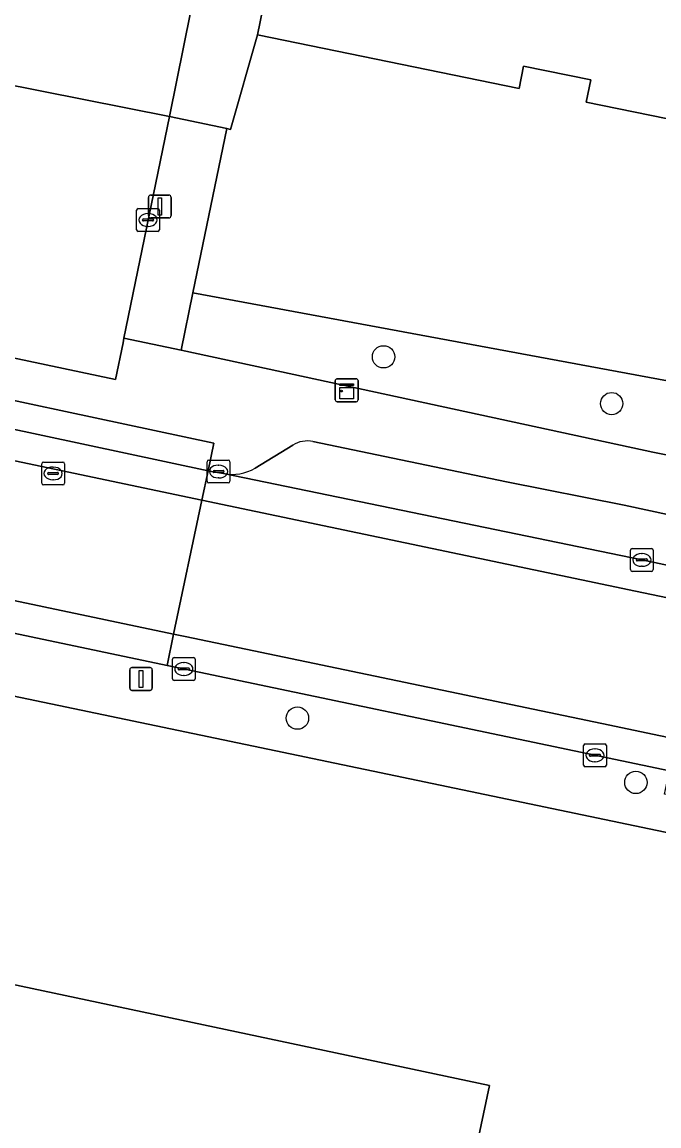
# Model space of a CAD drawing. Extents: x 157692 to 159674, y 381452 to 383291.
# Drawn here: x 158278.63 to 158306.55, y 382726.02 to 382774.45 of the extents above; entities that cross this region are included whole.
import ezdxf

# ---------------------------------------------------------------- set-up
doc = ezdxf.new("R2010")
doc.units = 0
for name, color, linetype in [('IMGEO_Boom', 7, 'Continuous'), ('IMGEO_Erf', 7, 'Continuous'), ('IMGEO_Groenvoorziening', 7, 'Continuous'), ('IMGEO_Hek', 7, 'Continuous'), ('IMGEO_Kast', 7, 'Continuous'), ('IMGEO_Kolk', 7, 'Continuous'), ('IMGEO_Lichtmast', 7, 'Continuous'), ('IMGEO_Pand', 7, 'Continuous'), ('IMGEO_Parkeervlak_open', 7, 'Continuous'), ('IMGEO_Rijbaan_lokaal_gesloten', 7, 'Continuous'), ('IMGEO_Rijbaan_lokaal_open', 7, 'Continuous'), ('IMGEO_Rioolput', 7, 'Continuous'), ('IMGEO_Voetpad_open', 7, 'Continuous')]:
    doc.layers.add(name, color=color, linetype=linetype)

msp = doc.modelspace()

# ---------------------------------------------------------------- linework, layer by layer
at = {"layer": 'IMGEO_Boom'}
for centre in [(158294.474, 382759.764), (158304.474, 382757.712), (158290.698, 382743.911), (158305.535, 382741.09)]:
    msp.add_circle(centre, 0.489, dxfattribs=at)
at = {"layer": 'IMGEO_Erf'}
for points in [[(158340.943, 382763.265), (158303.363, 382770.942), (158303.562, 382771.912), (158300.613, 382772.514), (158300.414, 382771.544), (158288.95, 382773.885), (158287.758, 382769.742), (158287.597, 382769.777), (158286.114, 382762.567), (158306.919, 382758.708), (158311.236, 382757.814), (158343.425, 382751.064)], [(158618.747, 382665.89), (158619.614, 382669.95), (158616.516, 382675.097), (158594.867, 382679.695), (158540.505, 382690.855), (158519.19, 382695.229), (158500, 382699.16), (158426.529, 382714.209), (158420.588, 382715.426), (158410.558, 382717.48), (158408.651, 382717.871), (158405.866, 382718.439), (158398.18, 382720.008), (158380.914, 382723.533), (158376.584, 382724.417), (158334.026, 382733.218), (158266.093, 382747.426), (158253.957, 382750)]]:
    msp.add_lwpolyline(points, dxfattribs=at)
msp.add_lwpolyline([(158233.144, 382704.508), (158233.312, 382705.303), (158239.852, 382736.196), (158235.291, 382737.157), (158236.836, 382744.616), (158271.085, 382737.393), (158270.37, 382733.894), (158299.122, 382727.785), (158296.849, 382717.089), (158302.178, 382715.957), (158299.494, 382703.323), (158294.165, 382704.456), (158291.57, 382692.245)], close=True, dxfattribs=at)
at = {"layer": 'IMGEO_Groenvoorziening'}
msp.add_lwpolyline([(158286.114, 382762.567), (158285.596, 382760.049), (158289.999, 382759.104), (158306.276, 382755.584), (158310.619, 382754.703), (158332.233, 382750.285), (158333.622, 382750), (158338.125, 382749.076), (158342.849, 382748.107), (158343.218, 382750), (158343.425, 382751.064), (158311.236, 382757.814), (158306.919, 382758.708)], close=True, dxfattribs=at)
at = {"layer": 'IMGEO_Hek'}
for points in [[(158288.95, 382773.885), (158287.758, 382769.742)], [(158277.56, 382771.798), (158285.091, 382770.306)], [(158285.091, 382770.306), (158287.597, 382769.777)], [(158287.597, 382769.777), (158287.758, 382769.742)]]:
    msp.add_lwpolyline(points, dxfattribs=at)
at = {"layer": 'IMGEO_Kast'}
for p, q in [((158292.355, 382757.871), (158292.355, 382758.712)), ((158292.355, 382758.712), (158292.355, 382757.871)), ((158292.43, 382758.796), (158293.271, 382758.796)), ((158293.271, 382758.796), (158292.43, 382758.796)), ((158293.355, 382758.721), (158293.355, 382757.88)), ((158293.355, 382757.88), (158293.355, 382758.721)), ((158293.28, 382757.796), (158292.439, 382757.796)), ((158292.439, 382757.796), (158293.28, 382757.796))]:
    msp.add_line(p, q, dxfattribs=at)
for points in [[(158292.55, 382758.586), (158293.15, 382758.586), (158293.15, 382758.501), (158292.55, 382758.501), (158292.55, 382758.586)], [(158292.55, 382758.411), (158293.15, 382758.411), (158293.15, 382757.922), (158292.55, 382757.922), (158292.55, 382758.411)]]:
    msp.add_lwpolyline(points, dxfattribs=at)
msp.add_circle((158292.634, 382758.26), 0.0377, dxfattribs=at)
for centre, start, end in [((158292.433, 382758.718), 92.4484, 184.2845), ((158292.433, 382758.718), 92.4484, 184.2845), ((158293.277, 382758.718), 2.4484, 94.2845), ((158293.277, 382758.718), 2.4484, 94.2845), ((158292.433, 382757.874), 182.4484, 274.2845), ((158292.433, 382757.874), 182.4484, 274.2845), ((158293.277, 382757.874), 272.4484, 4.2845), ((158293.277, 382757.874), 272.4484, 4.2845)]:
    msp.add_arc(centre, 0.0779, start, end, dxfattribs=at)
at = {"layer": 'IMGEO_Kolk'}
for p, q in [((158283.648, 382765.343), (158283.648, 382766.195)), ((158283.723, 382766.269), (158284.575, 382766.269)), ((158284.649, 382766.195), (158284.649, 382765.343)), ((158283.907, 382765.763), (158283.907, 382765.775)), ((158284.345, 382765.726), (158283.947, 382765.726)), ((158283.95, 382765.812), (158284.348, 382765.812)), ((158284.136, 382766.049), (158284.161, 382766.049)), ((158284.391, 382765.775), (158284.391, 382765.763)), ((158284.575, 382765.269), (158283.723, 382765.269)), ((158284.159, 382765.489), (158284.134, 382765.489)), ((158286.74, 382754.306), (158286.74, 382755.158)), ((158286.815, 382755.232), (158287.667, 382755.232)), ((158287.741, 382755.158), (158287.741, 382754.306)), ((158286.999, 382754.726), (158286.999, 382754.738)), ((158287.437, 382754.689), (158287.039, 382754.689)), ((158287.042, 382754.775), (158287.44, 382754.775)), ((158287.228, 382755.012), (158287.253, 382755.012)), ((158287.483, 382754.738), (158287.483, 382754.726)), ((158287.667, 382754.232), (158286.815, 382754.232)), ((158287.251, 382754.452), (158287.226, 382754.452)), ((158305.298, 382750.426), (158305.298, 382751.278)), ((158305.373, 382751.352), (158306.225, 382751.352)), ((158306.299, 382751.278), (158306.299, 382750.426)), ((158305.557, 382750.846), (158305.557, 382750.858)), ((158305.995, 382750.809), (158305.597, 382750.809)), ((158305.6, 382750.895), (158305.998, 382750.895)), ((158305.786, 382751.132), (158305.811, 382751.132)), ((158306.041, 382750.858), (158306.041, 382750.846)), ((158306.225, 382750.352), (158305.373, 382750.352)), ((158305.809, 382750.572), (158305.784, 382750.572)), ((158285.217, 382745.642), (158285.217, 382746.494)), ((158285.292, 382746.568), (158286.144, 382746.568)), ((158285.705, 382746.348), (158285.73, 382746.348)), ((158286.218, 382746.494), (158286.218, 382745.642)), ((158285.476, 382746.062), (158285.476, 382746.074)), ((158285.914, 382746.025), (158285.516, 382746.025)), ((158285.519, 382746.111), (158285.917, 382746.111)), ((158285.96, 382746.074), (158285.96, 382746.062)), ((158286.144, 382745.568), (158285.292, 382745.568)), ((158285.728, 382745.788), (158285.703, 382745.788)), ((158303.242, 382741.854), (158303.242, 382742.706)), ((158303.317, 382742.78), (158304.169, 382742.78)), ((158303.73, 382742.56), (158303.755, 382742.56)), ((158304.243, 382742.706), (158304.243, 382741.854)), ((158303.501, 382742.274), (158303.501, 382742.286)), ((158303.939, 382742.237), (158303.541, 382742.237)), ((158303.544, 382742.323), (158303.942, 382742.323)), ((158303.753, 382742), (158303.728, 382742)), ((158303.985, 382742.286), (158303.985, 382742.274)), ((158304.169, 382741.78), (158303.317, 382741.78))]:
    msp.add_line(p, q, dxfattribs=at)
for points in [[(158283.648, 382765.343), (158283.648, 382766.195)], [(158283.723, 382766.269), (158284.575, 382766.269)], [(158284.649, 382766.195), (158284.649, 382765.343)], [(158284.575, 382765.269), (158283.723, 382765.269)], [(158286.74, 382754.306), (158286.74, 382755.158)], [(158286.815, 382755.232), (158287.667, 382755.232)], [(158287.741, 382755.158), (158287.741, 382754.306)], [(158287.667, 382754.232), (158286.815, 382754.232)], [(158305.298, 382750.426), (158305.298, 382751.278)], [(158305.373, 382751.352), (158306.225, 382751.352)], [(158306.299, 382751.278), (158306.299, 382750.426)], [(158306.225, 382750.352), (158305.373, 382750.352)], [(158285.217, 382745.642), (158285.217, 382746.494)], [(158285.292, 382746.568), (158286.144, 382746.568)], [(158286.218, 382746.494), (158286.218, 382745.642)], [(158286.144, 382745.568), (158285.292, 382745.568)], [(158303.242, 382741.854), (158303.242, 382742.706)], [(158303.317, 382742.78), (158304.169, 382742.78)], [(158304.243, 382742.706), (158304.243, 382741.854)], [(158304.169, 382741.78), (158303.317, 382741.78)]]:
    msp.add_lwpolyline(points, dxfattribs=at)
for centre, radius, start, end in [((158283.725, 382766.193), 0.0765, 91.552, 178.448), ((158283.725, 382766.193), 0.0765, 91.552, 178.448), ((158284.573, 382766.193), 0.0765, 1.552, 88.448), ((158284.573, 382766.193), 0.0765, 1.552, 88.448), ((158283.947, 382765.772), 0.0403, 85.8775, 175.7526), ((158283.944, 382765.762), 0.0366, 178.938, 274.7102), ((158284.348, 382765.769), 0.043, 264.8664, 352.4533), ((158284.352, 382765.774), 0.0386, 1.7309, 96.639), ((158283.725, 382765.345), 0.0765, 181.552, 268.448), ((158283.725, 382765.345), 0.0765, 181.552, 268.448), ((158284.573, 382765.345), 0.0765, 271.552, 358.448), ((158284.573, 382765.345), 0.0765, 271.552, 358.448), ((158286.817, 382755.156), 0.0765, 91.552, 178.448), ((158286.817, 382755.156), 0.0765, 91.552, 178.448), ((158287.665, 382755.156), 0.0765, 1.552, 88.448), ((158287.665, 382755.156), 0.0765, 1.552, 88.448), ((158287.039, 382754.735), 0.0403, 85.8775, 175.7526), ((158287.036, 382754.725), 0.0366, 178.938, 274.7102), ((158287.44, 382754.732), 0.043, 264.8664, 352.4533), ((158287.444, 382754.737), 0.0386, 1.7309, 96.639), ((158286.817, 382754.308), 0.0765, 181.552, 268.448), ((158286.817, 382754.308), 0.0765, 181.552, 268.448), ((158287.665, 382754.308), 0.0765, 271.552, 358.448), ((158287.665, 382754.308), 0.0765, 271.552, 358.448), ((158305.375, 382751.276), 0.0765, 91.552, 178.448), ((158305.375, 382751.276), 0.0765, 91.552, 178.448), ((158306.223, 382751.276), 0.0765, 1.552, 88.448), ((158306.223, 382751.276), 0.0765, 1.552, 88.448), ((158305.597, 382750.855), 0.0403, 85.8775, 175.7526), ((158305.594, 382750.845), 0.0366, 178.938, 274.7102), ((158305.998, 382750.852), 0.043, 264.8664, 352.4533), ((158306.002, 382750.857), 0.0386, 1.7309, 96.639), ((158305.375, 382750.428), 0.0765, 181.552, 268.448), ((158305.375, 382750.428), 0.0765, 181.552, 268.448), ((158306.223, 382750.428), 0.0765, 271.552, 358.448), ((158306.223, 382750.428), 0.0765, 271.552, 358.448), ((158285.294, 382746.492), 0.0765, 91.552, 178.448), ((158285.294, 382746.492), 0.0765, 91.552, 178.448), ((158286.142, 382746.492), 0.0765, 1.552, 88.448), ((158286.142, 382746.492), 0.0765, 1.552, 88.448), ((158285.516, 382746.071), 0.0403, 85.8775, 175.7526), ((158285.513, 382746.061), 0.0366, 178.938, 274.7102), ((158285.917, 382746.068), 0.043, 264.8664, 352.4533), ((158285.921, 382746.073), 0.0386, 1.7309, 96.639), ((158285.294, 382745.644), 0.0765, 181.552, 268.448), ((158285.294, 382745.644), 0.0765, 181.552, 268.448), ((158286.142, 382745.644), 0.0765, 271.552, 358.448), ((158286.142, 382745.644), 0.0765, 271.552, 358.448), ((158303.319, 382742.704), 0.0765, 91.552, 178.448), ((158303.319, 382742.704), 0.0765, 91.552, 178.448), ((158304.167, 382742.704), 0.0765, 1.552, 88.448), ((158304.167, 382742.704), 0.0765, 1.552, 88.448), ((158303.541, 382742.283), 0.0403, 85.8775, 175.7526), ((158303.538, 382742.273), 0.0366, 178.938, 274.7102), ((158303.942, 382742.28), 0.043, 264.8664, 352.4533), ((158303.946, 382742.285), 0.0386, 1.7309, 96.639), ((158303.319, 382741.856), 0.0765, 181.552, 268.448), ((158303.319, 382741.856), 0.0765, 181.552, 268.448), ((158304.167, 382741.856), 0.0765, 271.552, 358.448), ((158304.167, 382741.856), 0.0765, 271.552, 358.448)]:
    msp.add_arc(centre, radius, start, end, dxfattribs=at)
for centre, major_axis, ratio, start_param, end_param in [((158284.135, 382765.769), (-0.387, 0.002), 0.722429, 4.712389, 7.853982), ((158284.16, 382765.769), (-0.39, 0.002), 0.717154, 1.570796, 4.712389), ((158287.227, 382754.732), (-0.387, 0.002), 0.722429, 4.712389, 7.853982), ((158287.252, 382754.732), (-0.39, 0.002), 0.717154, 1.570796, 4.712389), ((158305.785, 382750.852), (-0.387, 0.002), 0.722429, 4.712389, 7.853982), ((158305.81, 382750.852), (-0.39, 0.002), 0.717154, 1.570796, 4.712389), ((158285.704, 382746.068), (-0.387, 0.002), 0.722429, 4.712389, 7.853982), ((158285.729, 382746.068), (-0.39, 0.002), 0.717154, 1.570796, 4.712389), ((158303.729, 382742.28), (-0.387, 0.002), 0.722429, 4.712389, 7.853982), ((158303.754, 382742.28), (-0.39, 0.002), 0.717154, 1.570796, 4.712389)]:
    msp.add_ellipse(centre, major_axis=major_axis, ratio=ratio, start_param=start_param, end_param=end_param, dxfattribs=at)
at = {"layer": 'IMGEO_Lichtmast'}
for p, q in [((158284.167, 382765.959), (158284.167, 382766.759)), ((158284.167, 382766.759), (158284.167, 382765.959)), ((158284.267, 382766.859), (158285.057, 382766.859)), ((158285.057, 382766.859), (158284.267, 382766.859)), ((158285.157, 382766.759), (158285.157, 382765.959)), ((158285.157, 382765.959), (158285.157, 382766.759)), ((158285.057, 382765.859), (158284.267, 382765.859)), ((158284.267, 382765.859), (158285.057, 382765.859)), ((158283.345, 382745.23), (158283.345, 382746.03)), ((158283.345, 382746.03), (158283.345, 382745.23)), ((158283.445, 382746.13), (158284.235, 382746.13)), ((158284.235, 382746.13), (158283.445, 382746.13)), ((158284.335, 382746.03), (158284.335, 382745.23)), ((158284.335, 382745.23), (158284.335, 382746.03)), ((158284.235, 382745.13), (158283.445, 382745.13)), ((158283.445, 382745.13), (158284.235, 382745.13))]:
    msp.add_line(p, q, dxfattribs=at)
for points in [[(158284.587, 382766.734), (158284.737, 382766.734), (158284.737, 382765.984), (158284.587, 382765.984), (158284.587, 382766.734)], [(158283.765, 382746.005), (158283.915, 382746.005), (158283.915, 382745.255), (158283.765, 382745.255), (158283.765, 382746.005)]]:
    msp.add_lwpolyline(points, dxfattribs=at)
for centre, start, end in [((158284.267, 382766.759), 90, 180), ((158284.267, 382766.759), 90, 180), ((158285.057, 382766.759), 0, 90), ((158285.057, 382766.759), 360, 90), ((158284.267, 382765.959), 180, 270), ((158284.267, 382765.959), 180, 270), ((158285.057, 382765.959), 270, 0), ((158285.057, 382765.959), 270, 0), ((158283.445, 382746.03), 90, 180), ((158283.445, 382746.03), 90, 180), ((158284.235, 382746.03), 0, 90), ((158284.235, 382746.03), 360, 90), ((158283.445, 382745.23), 180, 270), ((158283.445, 382745.23), 180, 270), ((158284.235, 382745.23), 270, 0), ((158284.235, 382745.23), 270, 0)]:
    msp.add_arc(centre, 0.1, start, end, dxfattribs=at)
at = {"layer": 'IMGEO_Pand'}
for points in [[(158345.531, 382762.328), (158358.912, 382826.723), (158302.095, 382838.24), (158301.22, 382833.959), (158299.935, 382827.667), (158296.795, 382812.295), (158295.545, 382806.175), (158292.473, 382791.134), (158291.143, 382784.62), (158288.95, 382773.885), (158300.414, 382771.544), (158300.613, 382772.514), (158303.562, 382771.912), (158303.363, 382770.942), (158340.943, 382763.265)], [(158299.122, 382727.785), (158270.37, 382733.894), (158271.085, 382737.393), (158236.836, 382744.616), (158235.291, 382737.157), (158239.852, 382736.196), (158233.312, 382705.303), (158233.144, 382704.508), (158291.57, 382692.245), (158294.165, 382704.456), (158299.494, 382703.323), (158302.178, 382715.957), (158296.849, 382717.089)]]:
    msp.add_lwpolyline(points, close=True, dxfattribs=at)
at = {"layer": 'IMGEO_Parkeervlak_open'}
for points in [[(158374.61, 382738.759), (158348.357, 382744.199), (158341.265, 382745.654), (158320.444, 382750), (158311.126, 382751.945), (158305.025, 382753.248), (158299.862, 382754.279), (158291.378, 382756.047)], [(158290.494, 382755.894), (158288.841, 382754.885)], [(158287.461, 382754.641), (158305.798, 382750.851), (158309.877, 382750), (158326.219, 382746.591), (158343.88, 382742.903), (158361.469, 382739.243), (158377.51, 382735.956)]]:
    msp.add_lwpolyline(points, dxfattribs=at)
for centre, radius, start, end in [((158291.129, 382754.858), 1.215, 78.1575, 121.4811), ((158287.839, 382756.529), 1.926, 258.687, 301.3669)]:
    msp.add_arc(centre, radius, start, end, dxfattribs=at)
at = {"layer": 'IMGEO_Rijbaan_lokaal_gesloten'}
for points in [[(158135.179, 382799.369), (158150.232, 382793.099), (158168.446, 382786.031), (158186.42, 382779.71), (158212.034, 382771.752), (158224.966, 382768.069), (158230.854, 382766.346), (158236.667, 382764.728), (158242.501, 382763.187), (158248.354, 382761.725), (158254.227, 382760.339), (158260.379, 382758.975), (158286.514, 382753.477), (158286.786, 382754.767), (158272.27, 382757.866)], [(158206.629, 382766.928), (158234.526, 382758.915), (158239.692, 382757.569), (158245.306, 382756.177), (158249.783, 382755.12), (158257.724, 382753.357), (158267.921, 382751.256), (158285.272, 382747.593), (158286.514, 382753.477), (158260.379, 382758.975), (158254.227, 382760.339), (158248.354, 382761.725), (158242.501, 382763.187), (158236.667, 382764.728), (158230.854, 382766.346), (158224.966, 382768.069), (158212.034, 382771.752)], [(158343.88, 382742.903), (158326.219, 382746.591), (158309.877, 382750), (158305.798, 382750.851), (158287.461, 382754.641), (158286.933, 382754.736), (158286.786, 382754.767), (158286.514, 382753.477), (158305.512, 382749.481), (158325.933, 382745.221), (158343.594, 382741.532)], [(158463.875, 382716.719), (158444.16, 382720.803), (158423.028, 382725.148), (158407.123, 382728.4), (158403.252, 382729.209), (158394.326, 382731.044), (158382.834, 382733.392), (158361.186, 382737.872), (158343.594, 382741.532), (158325.933, 382745.221), (158305.512, 382749.481), (158286.514, 382753.477), (158285.272, 382747.593), (158285.776, 382747.487), (158304.042, 382743.672), (158333.512, 382737.467), (158340.109, 382736.112), (158377.384, 382728.396), (158381.689, 382727.511), (158406.698, 382722.405), (158419.936, 382719.65), (158438.474, 382715.86), (158500.282, 382703.174)]]:
    msp.add_lwpolyline(points, dxfattribs=at)
at = {"layer": 'IMGEO_Rijbaan_lokaal_open'}
for points in [[(158277.56, 382771.798), (158285.091, 382770.306), (158287.273, 382781.12), (158287.894, 382784.161), (158289.369, 382791.389), (158289.872, 382793.886), (158291.357, 382801.257), (158292.189, 382805.313), (158294.015, 382814.207), (158295.366, 382820.79), (158296.668, 382827.22), (158298.05, 382834.243), (158298.138, 382834.684), (158298.588, 382836.881)], [(158274.47, 382763.04), (158273.871, 382760.642), (158282.721, 382758.768), (158283.053, 382760.382), (158283.095, 382760.586), (158285.091, 382770.306), (158277.56, 382771.798)], [(158264.915, 382750.459), (158267.09, 382750), (158284.983, 382746.224), (158285.272, 382747.593), (158267.921, 382751.256), (158257.724, 382753.357)], [(158377.384, 382728.396), (158340.109, 382736.112), (158333.512, 382737.467), (158304.042, 382743.672), (158285.776, 382747.487), (158285.272, 382747.593), (158284.983, 382746.224), (158285.488, 382746.117), (158303.739, 382742.281), (158307.003, 382741.593), (158315.322, 382739.846), (158328.645, 382737.056), (158334.263, 382735.879), (158339.841, 382734.719), (158377.101, 382727.025)]]:
    msp.add_lwpolyline(points, dxfattribs=at)
at = {"layer": 'IMGEO_Rioolput'}
for p, q in [((158279.487, 382754.219), (158279.487, 382755.071)), ((158279.562, 382755.145), (158280.414, 382755.145)), ((158280.488, 382755.071), (158280.488, 382754.219)), ((158279.746, 382754.639), (158279.746, 382754.651)), ((158280.184, 382754.602), (158279.786, 382754.602)), ((158279.789, 382754.688), (158280.187, 382754.688)), ((158279.975, 382754.925), (158280, 382754.925)), ((158280.23, 382754.651), (158280.23, 382754.639)), ((158280.414, 382754.145), (158279.562, 382754.145)), ((158279.998, 382754.365), (158279.973, 382754.365))]:
    msp.add_line(p, q, dxfattribs=at)
for points in [[(158279.487, 382754.219), (158279.487, 382755.071)], [(158279.562, 382755.145), (158280.414, 382755.145)], [(158280.488, 382755.071), (158280.488, 382754.219)], [(158280.414, 382754.145), (158279.562, 382754.145)]]:
    msp.add_lwpolyline(points, dxfattribs=at)
for centre, radius, start, end in [((158279.564, 382755.069), 0.0765, 91.552, 178.448), ((158279.564, 382755.069), 0.0765, 91.552, 178.448), ((158280.412, 382755.069), 0.0765, 1.552, 88.448), ((158280.412, 382755.069), 0.0765, 1.552, 88.448), ((158279.786, 382754.648), 0.0403, 85.8775, 175.7526), ((158279.783, 382754.638), 0.0366, 178.938, 274.7102), ((158280.187, 382754.645), 0.043, 264.8664, 352.4533), ((158280.191, 382754.65), 0.0386, 1.7309, 96.639), ((158279.564, 382754.221), 0.0765, 181.552, 268.448), ((158279.564, 382754.221), 0.0765, 181.552, 268.448), ((158280.412, 382754.221), 0.0765, 271.552, 358.448), ((158280.412, 382754.221), 0.0765, 271.552, 358.448)]:
    msp.add_arc(centre, radius, start, end, dxfattribs=at)
for centre, major_axis, ratio, start_param, end_param in [((158279.974, 382754.645), (-0.387, 0.002), 0.722429, 4.712389, 7.853982), ((158279.999, 382754.645), (-0.39, 0.002), 0.717154, 1.570796, 4.712389)]:
    msp.add_ellipse(centre, major_axis=major_axis, ratio=ratio, start_param=start_param, end_param=end_param, dxfattribs=at)
at = {"layer": 'IMGEO_Voetpad_open'}
for points in [[(158287.273, 382781.12), (158285.091, 382770.306), (158287.597, 382769.777), (158287.758, 382769.742), (158288.95, 382773.885), (158291.143, 382784.62), (158290.126, 382784.796), (158290.067, 382784.521), (158289.597, 382784.62), (158289.514, 382784.332), (158289.082, 382784.405), (158289.021, 382784.131), (158288.328, 382784.279), (158288.281, 382784.084), (158287.894, 382784.161)], [(158287.597, 382769.777), (158285.091, 382770.306), (158283.095, 382760.586), (158285.596, 382760.049), (158286.114, 382762.567)], [(158272.27, 382757.866), (158286.786, 382754.767), (158287.036, 382755.97), (158272.51, 382759.073)]]:
    msp.add_lwpolyline(points, close=True, dxfattribs=at)
for points in [[(158393.783, 382739.926), (158393.156, 382736.842), (158392.969, 382735.921), (158386.126, 382737.317), (158386.313, 382738.238), (158386.5, 382739.16), (158384.055, 382739.661), (158348.298, 382746.99), (158342.849, 382748.107), (158338.125, 382749.076), (158333.622, 382750), (158332.233, 382750.285), (158310.619, 382754.703), (158306.276, 382755.584), (158289.999, 382759.104), (158285.596, 382760.049), (158283.095, 382760.586), (158283.053, 382760.382), (158282.721, 382758.768), (158273.871, 382760.642), (158274.47, 382763.04)], [(158261.447, 382760.181), (158266.701, 382759.063), (158272.12, 382757.898), (158272.27, 382757.866), (158272.51, 382759.073), (158287.036, 382755.97), (158286.786, 382754.767), (158286.933, 382754.736), (158287.461, 382754.641)], [(158291.378, 382756.047), (158299.862, 382754.279), (158305.025, 382753.248), (158311.126, 382751.945), (158320.444, 382750), (158341.265, 382745.654), (158341.473, 382746.673), (158348.565, 382745.218), (158348.357, 382744.199), (158374.61, 382738.759)], [(158288.841, 382754.885), (158290.494, 382755.894)], [(158339.841, 382734.719), (158334.263, 382735.879), (158334.051, 382734.861), (158328.433, 382736.038), (158328.645, 382737.056), (158315.322, 382739.846), (158315.11, 382738.828), (158306.791, 382740.575), (158307.003, 382741.593), (158303.739, 382742.281), (158285.488, 382746.117), (158284.983, 382746.224), (158267.09, 382750), (158264.915, 382750.459)], [(158253.957, 382750), (158266.093, 382747.426), (158334.026, 382733.218), (158376.584, 382724.417), (158380.914, 382723.533), (158398.18, 382720.008), (158398.722, 382722.595), (158386.391, 382725.17), (158381.426, 382726.161), (158377.101, 382727.025), (158339.841, 382734.719)]]:
    msp.add_lwpolyline(points, dxfattribs=at)
for centre, radius, start, end in [((158291.129, 382754.858), 1.215, 78.1575, 121.4811), ((158287.839, 382756.529), 1.926, 258.687, 301.3669)]:
    msp.add_arc(centre, radius, start, end, dxfattribs=at)

doc.saveas('drawing.dxf')
